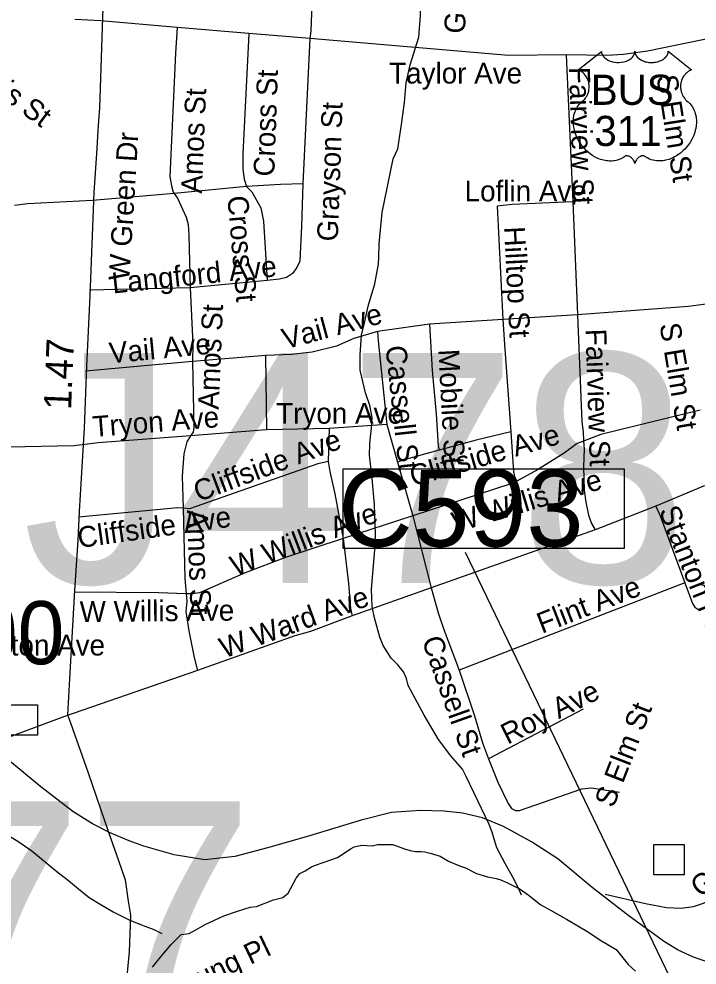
# Model space of a CAD drawing. Extents: x 1662474 to 1856135, y 779280 to 917889.
# Drawn here: x 1699530 to 1702628, y 797474 to 801794 of the extents above; entities that cross this region are included whole.
import ezdxf

# ---------------------------------------------------------------- set-up
doc = ezdxf.new("R2010")
doc.units = 0
for name, color, linetype in [('Cogo Default Point CELL', 7, 'Continuous'), ('Exist Hydrographic Creek Single Shore', 7, 'Continuous'), ('Exist Hydrographic Misc Water Feature', 7, 'Continuous'), ('Exist Railroad Mainline', 7, 'Continuous'), ('Exist Road Non-System Structure Non-Sys Other Attributed CELL', 7, 'Continuous'), ('Exist Road Non-System Structure Non-Sys Other Number Label', 7, 'Continuous'), ('Exist Road Non-System Type 51', 7, 'Continuous'), ('Exist Road Non-System Type 51 Label', 7, 'Continuous'), ('Exist Road Primary US Shield Number Label', 7, 'Continuous'), ('Exist Road Secondary Type 51 Attributed', 7, 'Continuous'), ('Exist Road Secondary Type 51 Label', 7, 'Continuous'), ('Exist Vertical Profile Horizontal Axis Label Major', 7, 'Continuous'), ('Prop DGN Element Guardrail', 7, 'Continuous'), ('Prop Horizontal Alignment Tick Label', 7, 'Continuous')]:
    doc.layers.add(name, color=color, linetype=linetype)

msp = doc.modelspace()

# ---------------------------------------------------------------- linework, layer by layer
at = {"layer": 'Exist Hydrographic Creek Single Shore'}
msp.add_lwpolyline([(1700140.6, 797464.6), (1700176.4, 797510.2), (1700226.2, 797567.5), (1700271.4, 797613.9), (1700308.4, 797617.9), (1700338.2, 797634.9), (1700381.4, 797659.3), (1700466.1, 797699.2), (1700528.6, 797720.2), (1700557.2, 797728.9), (1700586, 797738.1), (1700614.9, 797741.5), (1700692.6, 797771.9), (1700735.1, 797783.2), (1700760.1, 797802.1), (1700797.4, 797870.9), (1700813.9, 797892.4), (1700838.5, 797904.8), (1700866.1, 797922.9), (1700885.2, 797930.2), (1700954.9, 797954.6), (1700985.8, 797965.6), (1701048, 798005.8), (1701062.1, 798013.1), (1701097.1, 798020.8), (1701144.4, 798018.1), (1701168.8, 798024.9), (1701217.5, 798024.7), (1701236.1, 798023.9), (1701249.9, 798019.2), (1701291, 798004.2), (1701317.8, 797997.4), (1701341.1, 797993.2), (1701368.2, 797992.1), (1701383.6, 797990.6), (1701408.4, 797984.5), (1701453.8, 797970.4), (1701492.1, 797948.3), (1701543.2, 797927.1), (1701569.5, 797918.1), (1701620.1, 797891.4), (1701670.5, 797877.4), (1701710.8, 797869.1), (1701727.2, 797865.1), (1701761.6, 797849.1), (1701819.1, 797819.9), (1701855.9, 797795), (1701914.4, 797749.1), (1701958.5, 797725.2), (1702031.5, 797683.8), (1702123.9, 797628.1), (1702191.5, 797584.6), (1702257.6, 797544.9), (1702313.4, 797476.4), (1702345.9, 797445.4)], dxfattribs=at)
at = {"layer": 'Exist Hydrographic Misc Water Feature'}
for points in [[(1701175.2, 800766.2), (1701189.8, 800910.3), (1701240.4, 801154.6), (1701260.7, 801200.2), (1701279, 801322.1), (1701291.2, 801412), (1701299.7, 801502.1), (1701318, 801583.9), (1701356.5, 801710.2), (1701364.7, 801807.7), (1701367.1, 801900.4), (1701383.9, 802097.9), (1701392, 802158.4), (1701426.4, 802302.1), (1701454.7, 802368), (1701509.1, 802480.1)], [(1701825.9, 797793), (1701816.5, 797814.5), (1701792.8, 797864.3), (1701753, 797934.8), (1701713.2, 798008.6), (1701701.6, 798049.1), (1701691.5, 798081.3), (1701677.7, 798115.2), (1701572.3, 798335.6), (1701556.5, 798368), (1701502.9, 798429.8), (1701447.2, 798504), (1701381.6, 798614.4), (1701307.9, 798750.6), (1701299.9, 798782.6), (1701286.2, 798813.3), (1701260.2, 798845), (1701230.4, 798875.2), (1701194.7, 798933.4), (1701178.9, 798971.4), (1701155, 799059.7), (1701143.4, 799111.6), (1701141.4, 799189.6), (1701156.2, 799369.9), (1701158.4, 799439.5), (1701154.9, 799577.5), (1701143.4, 799695.9), (1701131.9, 799802), (1701133.8, 799853.6), (1701136.1, 799885.6), (1701140.2, 799925.8), (1701144.4, 799974.1), (1701132.7, 800028.4), (1701112.7, 800086.3), (1701088.9, 800190.2), (1701089.4, 800260.8), (1701095.7, 800350.1), (1701109.9, 800412.1), (1701126.1, 800482.4), (1701156.5, 800584.3), (1701172.9, 800674.3), (1701174.9, 800706.2), (1701175.2, 800766.2)], [(1698367.2, 798904.6), (1698367.2, 798860.3), (1698418.5, 798736.2), (1698428.6, 798712.2), (1698450.5, 798693.7), (1698502.5, 798665.5), (1698560.3, 798643), (1698632.2, 798625.2), (1698760, 798572.5), (1698833.7, 798534.1), (1698937.6, 798455.6), (1699031.3, 798397.1), (1699117, 798328.9), (1699258.6, 798210.3), (1699340.5, 798150.4), (1699416, 798105.4), (1699525.9, 798039.1), (1699589.9, 797995.2), (1699703.4, 797900.9)], [(1699703.4, 797900.9), (1699757.2, 797860.5), (1699803, 797821.8), (1699851, 797782.2), (1699900.8, 797751.7), (1699960.7, 797717.7), (1700034.5, 797680.9), (1700070.4, 797665.4), (1700110.5, 797650.6), (1700146.3, 797636.8), (1700183.3, 797618.8)]]:
    msp.add_lwpolyline(points, dxfattribs=at)
at = {"layer": 'Exist Railroad Mainline'}
msp.add_lwpolyline([(1702716.6, 797473.2), (1702611, 797510), (1702541.9, 797542.7), (1702479.2, 797580.5), (1702317.8, 797697.7), (1702148.5, 797828.5), (1701991.3, 797959.3), (1701871.7, 798036.3), (1701744.2, 798106.8), (1701648.1, 798145.5), (1701556.3, 798168.1), (1701472.5, 798176.3), (1701364.2, 798179.2), (1701232.4, 798170.1), (1701094.2, 798134.8), (1700853.4, 798062.2), (1700665.2, 798009.3), (1700517, 797970.3), (1700378.9, 797955), (1700239.2, 797977.9), (1700101.1, 798016.8), (1700033.4, 798041.1), (1699947.4, 798077.7), (1699865.9, 798118.1), (1699776.1, 798174.7), (1699630.7, 798287.6), (1699481.2, 798410.5)], dxfattribs=at)
at = {"layer": 'Exist Road Non-System Structure Non-Sys Other Attributed CELL'}
for points in [[(1699475.9, 798662.8), (1699614.9, 798662.8), (1699614.9, 798523.7), (1699475.9, 798523.7)], [(1702429.8, 798024.8), (1702568.7, 798024.8), (1702568.7, 797885.7), (1702429.8, 797885.7)]]:
    msp.add_lwpolyline(points, close=True, dxfattribs=at)
at = {"layer": 'Exist Road Non-System Type 51'}
for p, q in [((1699904.9, 801784.4), (1699786.1, 801791.8)), ((1700253.8, 801755), (1699904.9, 801784.4)), ((1700580.2, 801727.2), (1700253.8, 801755)), ((1700859, 801704.4), (1700580.2, 801727.2)), ((1700859, 801704.4), (1700827, 801040.4)), ((1702029.6, 801629.1), (1702059.5, 800959.2)), ((1700239.6, 800997), (1699866.9, 800964.5)), ((1700570.4, 801028.9), (1700239.6, 800997)), ((1702059.5, 800959.2), (1702081.6, 800443)), ((1700313.1, 800566.1), (1699853, 800555.1)), ((1700664.8, 800599.7), (1700313.1, 800566.1)), ((1702588.9, 800480.8), (1702081.6, 800443)), ((1702081.6, 800443), (1701740.4, 800420.9)), ((1701405.1, 800399.7), (1701168.8, 800365.9)), ((1701740.4, 800420.9), (1701405.1, 800399.7)), ((1700656.6, 800257.2), (1700323.6, 800229.6)), ((1700656.6, 800257.2), (1700661.4, 799918.4)), ((1700323.6, 800229.6), (1699835.1, 800185.8)), ((1700661.4, 799918.4), (1700314.4, 799890.8)), ((1700946.9, 799924.1), (1700661.4, 799918.4)), ((1700946.9, 799924.1), (1700943, 799772.7)), ((1701211, 799942.5), (1700946.9, 799924.1)), ((1701211, 799942.5), (1701260.1, 799770)), ((1701260.1, 799770), (1701330.1, 799524.9)), ((1702439.6, 799569), (1702162.6, 799461.1)), ((1701330.1, 799524.9), (1701012, 799420.9)), ((1701330.1, 799524.9), (1701413.4, 799196.2)), ((1702162.6, 799461.1), (1701413.4, 799196.2)), ((1701413.4, 799196.2), (1701051.9, 799068.5)), ((1702571.4, 799218.4), (1701540.4, 798820.7)), ((1700345.4, 798818.4), (1699738.9, 798609.4)), ((1702106.8, 798642.8), (1701675, 798415.5)), ((1699738.9, 798609.4), (1699411, 798487.1))]:
    msp.add_line(p, q, dxfattribs=at)
for points in [[(1700882.4, 802219.9), (1700863.5, 801738.8), (1700859, 801704.4)], [(1700253.8, 801755), (1700245.9, 801637.4), (1700219.1, 801074.2), (1700227.5, 801031.4), (1700235.6, 801003.4), (1700239.6, 800997)], [(1700580.2, 801727.2), (1700553, 801178.4), (1700553, 801107.9), (1700558.8, 801061.4), (1700570.4, 801028.9)], [(1702882.9, 801741.4), (1702825.1, 801733.2), (1702401.2, 801645.9)], [(1702029.6, 801629.1), (1701766.6, 801626.9), (1700859, 801704.4)], [(1702401.2, 801645.9), (1702291, 801631.7), (1702215.1, 801627.2), (1702029.6, 801629.1)], [(1700827, 801040.4), (1700724.6, 801038), (1700570.4, 801028.9)], [(1700827, 801040.4), (1700821.5, 800847.2), (1700813.9, 800688.9), (1700811.5, 800684.2), (1700800.2, 800658.8), (1700779.2, 800631.7), (1700751.9, 800613.6), (1700720.4, 800606), (1700664.8, 800599.7)], [(1700239.6, 800997), (1700255.4, 800975.2), (1700295, 800889.4), (1700303.1, 800854.5), (1700306.8, 800806.8), (1700313.1, 800566.1)], [(1700570.4, 801028.9), (1700593.6, 801003.9), (1700635.9, 800931.7), (1700647.8, 800871.1), (1700664.8, 800599.7)], [(1699866.9, 800964.5), (1699570.1, 800948.8), (1699509.6, 800941.7)], [(1702059.5, 800959.2), (1701782.9, 800945.9), (1701714.4, 800939.6), (1701740.4, 800420.9)], [(1700313.1, 800566.1), (1700324.9, 800308.4), (1700323.6, 800229.6)], [(1703089.1, 800545.6), (1702867.1, 800513.9), (1702679.4, 800493.4), (1702588.9, 800480.8)], [(1702081.6, 800443), (1702101.8, 799953.8), (1702107.9, 799908.4), (1702109.4, 799866.1)], [(1701405.1, 800399.7), (1701418.1, 800187.9), (1701435.9, 799988.7), (1701445.4, 799845.1), (1701450.1, 799824.6)], [(1701740.4, 800420.9), (1701748.8, 800307.2), (1701777.6, 799908.6)], [(1701168.8, 800365.9), (1701060.4, 800334.4), (1700981.4, 800300.2), (1700869.8, 800272.9), (1700828.4, 800268.4), (1700777.1, 800261.9), (1700656.6, 800257.2)], [(1701168.8, 800365.9), (1701171.1, 800324.4), (1701211, 799942.5)], [(1700323.6, 800229.6), (1700329.9, 799928), (1700326.5, 799906.8), (1700314.4, 799890.8)], [(1702642.1, 800007.6), (1702188.4, 799895.8), (1702109.4, 799866.1)], [(1700314.4, 799890.8), (1699891.9, 799859), (1699819.6, 799849.6)], [(1700314.4, 799890.8), (1700296.9, 799862.2), (1700283.6, 799807.4), (1700276.6, 799706.5), (1700280.2, 799560.6)], [(1701777.6, 799908.6), (1701618.9, 799870), (1701450.1, 799824.6)], [(1701777.6, 799908.6), (1701789.4, 799725.9), (1701794.9, 799698.9), (1701804.6, 799683.4)], [(1699819.6, 799849.6), (1699780.9, 799844.9), (1699484.5, 799838.5), (1699464.2, 799840.7)], [(1701450.1, 799824.6), (1701283.4, 799779.5), (1701260.1, 799770)], [(1702109.4, 799866.1), (1702080.5, 799854.6), (1702020.4, 799811.5), (1701898.9, 799734.9), (1701804.6, 799683.4)], [(1702109.4, 799866.1), (1702111.5, 799830.9), (1702109.1, 799749), (1702112.2, 799642.8), (1702119.6, 799587.9), (1702132.5, 799528.4), (1702146.1, 799490), (1702162.6, 799461.1)], [(1700943, 799772.7), (1700895.5, 799762.9), (1700309.1, 799557.2), (1700280.2, 799560.6)], [(1700943, 799772.7), (1700949.9, 799727), (1700973.1, 799625.2), (1701012, 799420.9)], [(1701804.6, 799683.4), (1701781.9, 799672.7), (1701330.1, 799524.9)], [(1702693.1, 799667.9), (1702657.4, 799660.6), (1702439.6, 799569)], [(1702439.6, 799569), (1702459.5, 799524.7), (1702571.4, 799218.4)], [(1700280.2, 799560.6), (1700256.6, 799561.9), (1699802.4, 799519.4)], [(1700280.2, 799560.6), (1700288.6, 799239.4), (1700293.9, 799168.8)], [(1701012, 799420.9), (1700748.5, 799334.1), (1700564, 799264.2), (1700354.6, 799172.9), (1700324.9, 799168.5), (1700293.9, 799168.8)], [(1701012, 799420.9), (1701034.9, 799216.2), (1701044.4, 799101.5), (1701051.9, 799068.5)], [(1700293.9, 799168.8), (1700167.4, 799172.9), (1699782.1, 799176.9)], [(1701413.4, 799196.2), (1701445.9, 799082.1), (1701472.9, 799001.2), (1701540.4, 798820.7)], [(1702571.4, 799218.4), (1702606.8, 799125.2), (1702617.5, 799107.6), (1702635.6, 799095.2)], [(1700293.9, 799168.8), (1700296.9, 799135.7), (1700293.4, 799087.7), (1700306.8, 799000.2), (1700330.4, 798877.7), (1700345.4, 798818.4)], [(1701051.9, 799068.5), (1700862.4, 798997.6), (1700790.5, 798976.4), (1700345.4, 798818.4)], [(1701540.4, 798820.7), (1701611.5, 798611.2), (1701647.1, 798488.9), (1701675, 798415.5)], [(1701675, 798415.5), (1701717.8, 798309.7), (1701764.2, 798212.1), (1701779.5, 798188.9), (1701798.1, 798179), (1701816.8, 798179.8), (1702101.5, 798279.2), (1702144.9, 798283.4), (1702272.6, 798263.8)], [(1703056.1, 798065.1), (1702692.9, 797774.2), (1702656.1, 797754.9), (1702609.1, 797739.1), (1702554.2, 797732.5), (1702488.4, 797735.2), (1702392.4, 797753.5), (1702207.5, 797796.9)]]:
    msp.add_lwpolyline(points, dxfattribs=at)
at = {"layer": 'Exist Road Secondary Type 51 Attributed'}
for points in [[(1699913.3, 801845.7), (1699899, 801386.3), (1699893.9, 801328.5), (1699889.1, 801259.1), (1699886, 801202.2), (1699872.8, 801002), (1699853.8, 800529.1), (1699839.5, 800208.3), (1699827.7, 799925.5), (1699806.3, 799545.3), (1699799.1, 799414.6), (1699784.9, 799184.1), (1699763.5, 798808.6), (1699751.6, 798616.1), (1699765.8, 798580.5), (1699846.7, 798352.3), (1699940.1, 798080.4)], [(1699940.1, 798080.4), (1699984.6, 797950.7), (1700015.5, 797862.8), (1700029.8, 797765.3), (1700039.3, 797701.2), (1700034.5, 797534.8), (1700022.6, 797423.1), (1700006, 797354.2), (1699975.1, 797249.7), (1699922.8, 797135.6), (1699834.8, 796945.5), (1699751.6, 796788.6), (1699639.8, 796565.3), (1699497.8, 796282.3), (1699427.4, 796056.2), (1699372.1, 795825.1), (1699351.2, 795502.4)]]:
    msp.add_lwpolyline(points, dxfattribs=at)
at = {"layer": 'Exist Vertical Profile Horizontal Axis Label Major'}
msp.add_line((1702692.7, 797027.6), (1701569.4, 799358.2), dxfattribs=at)
msp.add_lwpolyline([(1701012, 799740.1), (1702294.8, 799740.1), (1702294.8, 799375.2), (1701012, 799375.2)], close=True, dxfattribs=at)
at = {"layer": 'Prop Horizontal Alignment Tick Label'}
msp.add_lwpolyline([(1702191.4, 801645.6), (1702191.7, 801641.2), (1702192.8, 801636), (1702193.6, 801633.3), (1702196, 801628.1), (1702200.1, 801622), (1702205.7, 801616.1), (1702212, 801610.8), (1702216.3, 801608.1), (1702223.5, 801604.2), (1702231.8, 801600.7), (1702240.9, 801598.1), (1702250.3, 801596.2), (1702260.5, 801595.1), (1702270.6, 801594.9), (1702281.5, 801595.7), (1702293.6, 801598), (1702299.2, 801599.5), (1702305.4, 801601.6), (1702311.2, 801604), (1702317.5, 801607.4), (1702322.6, 801610.7), (1702326.6, 801613.5), (1702332.2, 801618.9), (1702336.7, 801624.5), (1702338.6, 801627.7), (1702340.2, 801630.7), (1702342.4, 801637.1), (1702343.1, 801639.9), (1702343.5, 801645.8), (1702343.9, 801640.9), (1702344.4, 801637.8), (1702345.2, 801634.8), (1702346.5, 801631.6), (1702348.7, 801627), (1702351.2, 801623.3), (1702356, 801617.7), (1702358.9, 801614.9), (1702361.6, 801612.7), (1702368.8, 801607.8), (1702377.3, 801603.5), (1702381.4, 801601.7), (1702385.7, 801600.2), (1702391.1, 801598.5), (1702396.7, 801597.2), (1702402.2, 801596.3), (1702407.8, 801595.5), (1702413.6, 801595), (1702418.3, 801594.9), (1702424.1, 801595), (1702429.4, 801595.3), (1702434.9, 801595.9), (1702440.9, 801596.9), (1702445.8, 801598), (1702452.2, 801599.7), (1702457.9, 801601.7), (1702463, 801603.9), (1702469.6, 801607.4), (1702474.9, 801610.7), (1702478.8, 801613.9), (1702483.5, 801618.1), (1702487.9, 801623.2), (1702490.5, 801626.9), (1702492.3, 801630.7), (1702494, 801634.8), (1702495, 801639), (1702495.5, 801642.7), (1702495.6, 801645.9), (1702601.9, 801561.2), (1702599.4, 801560.3), (1702593.6, 801557.5), (1702589, 801554.8), (1702581.7, 801549.6), (1702578.6, 801546.8), (1702575.4, 801543.8), (1702572.6, 801540.7), (1702570, 801537.7), (1702566.9, 801533.5), (1702564.2, 801529.2), (1702561.5, 801524.5), (1702559.5, 801520.4), (1702556.2, 801511.9), (1702554.7, 801506.5), (1702553.7, 801501.9), (1702552.4, 801492.4), (1702552.1, 801487.9), (1702552.1, 801483.4), (1702552.3, 801478.7), (1702552.8, 801474.2), (1702553.6, 801469.5), (1702554.3, 801465.3), (1702555.7, 801460.2), (1702557.5, 801454.3), (1702559.9, 801448.6), (1702564.7, 801439.4), (1702571, 801430), (1702575.4, 801424.7), (1702579.8, 801420.2), (1702586.4, 801414.7), (1702589.9, 801411.5), (1702594, 801407.4), (1702600.7, 801399.7), (1702603.4, 801396.1), (1702606.1, 801392), (1702608.6, 801387.8), (1702611.1, 801383.3), (1702613.1, 801379.3), (1702616.9, 801370.2), (1702619.6, 801361.3), (1702620.8, 801356.7), (1702622.8, 801346.3), (1702623.6, 801341.1), (1702624.4, 801330.9), (1702624.4, 801318.6), (1702623.5, 801307), (1702621.3, 801293.3), (1702619.5, 801285.2), (1702616.7, 801275.7), (1702614, 801267.5), (1702609.1, 801255.3), (1702604.8, 801246.5), (1702599.2, 801236.2), (1702595.4, 801230), (1702590.9, 801223.4), (1702585.4, 801215.7), (1702578.8, 801207.5), (1702571, 801198.9), (1702564.6, 801192.6), (1702556.4, 801185.2), (1702551.3, 801181), (1702544.2, 801175.6), (1702534.4, 801169.1), (1702524.7, 801163.5), (1702516.5, 801159.3), (1702509.2, 801156.2), (1702499.8, 801152.6), (1702484.1, 801148.3), (1702478.4, 801147.1), (1702471.6, 801146.1), (1702465.3, 801145.4), (1702459.1, 801145.1), (1702450.8, 801145.1), (1702442.6, 801145.7), (1702434.8, 801146.8), (1702426.7, 801148.5), (1702418.3, 801151), (1702410.6, 801154), (1702402.8, 801157.9), (1702389.6, 801166.2), (1702385.9, 801168.2), (1702383.7, 801168.7), (1702378.6, 801169), (1702373.9, 801168), (1702369, 801166), (1702366, 801164.5), (1702362.1, 801161.9), (1702359.1, 801159.5), (1702355.4, 801156), (1702352.9, 801153.2), (1702351, 801150.9), (1702347.3, 801145.1), (1702346, 801142.3), (1702344.6, 801138.7), (1702343.4, 801133.4), (1702341.7, 801140.1), (1702339.8, 801144.5), (1702337.5, 801148.3), (1702335.2, 801151.6), (1702331.5, 801155.9), (1702328.1, 801159.1), (1702324.1, 801162.3), (1702319.9, 801164.9), (1702316.4, 801166.7), (1702313.3, 801167.9), (1702309.5, 801168.8), (1702306.3, 801169), (1702303.8, 801169), (1702300.2, 801168.2), (1702295.4, 801164.7), (1702290.9, 801161.6), (1702285.9, 801158.5), (1702280, 801155.4), (1702275.7, 801153.3), (1702270.5, 801151.3), (1702264.5, 801149.3), (1702258, 801147.6), (1702251.2, 801146.3), (1702245.3, 801145.4), (1702239, 801144.8), (1702233.3, 801144.6), (1702227.3, 801144.7), (1702221.7, 801145.1), (1702215.3, 801145.7), (1702207.2, 801146.9), (1702200.6, 801148.4), (1702193.6, 801150.3), (1702186.3, 801152.5), (1702178.6, 801155.5), (1702169, 801159.7), (1702162.2, 801163.1), (1702151.6, 801169.2), (1702139.2, 801177.8), (1702129.8, 801185.4), (1702123, 801191.7), (1702112.9, 801202), (1702106.9, 801208.7), (1702097.6, 801220.7), (1702091.6, 801229.5), (1702087.8, 801235.9), (1702082.1, 801246.2), (1702079, 801252.6), (1702075, 801262.1), (1702071.8, 801270.7), (1702069.2, 801278.8), (1702067.8, 801284), (1702065.8, 801293.1), (1702064.6, 801299.6), (1702063.4, 801308.5), (1702062.7, 801317.8), (1702062.6, 801326.4), (1702062.8, 801333.6), (1702063.6, 801341.9), (1702065, 801350.8), (1702066.7, 801358.4), (1702068.3, 801363.8), (1702070.5, 801370.5), (1702073.5, 801377.9), (1702077, 801384.9), (1702080.4, 801390.7), (1702084.6, 801397), (1702088.7, 801402.3), (1702094.1, 801408.2), (1702099.8, 801413.6), (1702105, 801417.9), (1702111.1, 801423.9), (1702114.3, 801427.5), (1702118.2, 801432.6), (1702121.3, 801437.3), (1702123.7, 801441.5), (1702126.9, 801447.7), (1702128.9, 801452.4), (1702131.3, 801459.6), (1702132.6, 801464.6), (1702133.8, 801471), (1702134.6, 801477.1), (1702134.9, 801484.7), (1702134.8, 801491), (1702133.9, 801498.4), (1702132.6, 801505.4), (1702130.9, 801511.6), (1702128.3, 801518.6), (1702125.8, 801523.7), (1702121.8, 801530.7), (1702117.2, 801537.2), (1702112.6, 801542.5), (1702107.9, 801547.2), (1702103.3, 801550.7), (1702099, 801553.8), (1702093.6, 801557), (1702088.4, 801559.6), (1702085.2, 801560.9)], close=True, dxfattribs=at)

# ---------------------------------------------------------------- texts
at = {"layer": 'Cogo Default Point CELL'}
msp.add_text('1300', height=288, dxfattribs=at).set_placement((1698881.7, 798847.5))
at = {"layer": 'Exist Road Non-System Structure Non-Sys Other Number Label'}
for s, p in [('J478', (1699545.4, 799218.3)), ('J477', (1697564.8, 797172.3))]:
    msp.add_text(s, height=1049.86, dxfattribs=at).set_placement(p)
at = {"layer": 'Exist Road Non-System Type 51 Label'}
for s, rotation, p in [('Gordy Pl', 85.0331, (1701565, 801723.3)), ('Ennis St', 323.3463, (1699253.9, 801577.8)), ('Cross St', 87.9539, (1700696.3, 801073)), ('Fairview St', 271.7889, (1702042.8, 801573.3)), ('S Elm St', 278.934, (1702442.1, 801531.3)), ('Amos St', 87.5608, (1700365.6, 800995.3)), ('Grayson St', 88.021, (1700986.8, 800776.8)), ('Cross St', 274.9746, (1700481.9, 800983.3)), ('Hilltop St', 272.9171, (1701745.8, 800844.1)), ('Langford Ave', 6.0335, (1699959.9, 800539.9)), ('Amos St', 87.5608, (1700442.4, 800008.8)), ('Vail Ave', 15.0708, (1700747, 800284.6)), ('S Elm St', 279.5031, (1702455.8, 800398.3)), ('Vail Ave', 5.462, (1699946.7, 800220.8)), ('Fairview St', 271.7889, (1702118.1, 800377.7)), ('Cassell St', 276.1999, (1701204.2, 800298.2)), ('Mobile St', 273.0332, (1701445.8, 800284)), ('Tryon Ave', 4.5404, (1699870.7, 799884.5)), ('Cliffside Ave', 16.2478, (1701331, 799658.1)), ('Cliffside Ave', 20.5739, (1700349.7, 799587.5)), ('W Willis Ave', 16.7084, (1701525.2, 799447.1)), ('W Willis Ave', 21.0497, (1700519, 799246.9)), ('Stanton Pl', 291.79, (1702452, 799548.9)), ('Cliffside Ave', 8.0158, (1699805.1, 799377.7)), ('Amos St', 271.9738, (1700298.2, 799551.6)), ('Flint Ave', 21.269, (1701919, 798986)), ('W Ward Ave', 20.0448, (1700468, 798873.1)), ('W Willis Ave', 0.5167, (1699808.3, 799040.2)), ('Cassell St', 289.492, (1701369.1, 798957.6)), ('Roy Ave', 26.545, (1701761.8, 798479.4)), ('S Elm St', 68.8244, (1702245.3, 798187.6)), ('Greer Ave', 37.0416, (1702643.2, 797778.8)), ('Young Pl', 25.4206, (1700223.2, 797301.5))]:
    msp.add_text(s, height=95, rotation=rotation, dxfattribs=at).set_placement(p)
for s, p in [('Taylor Ave', (1701221.4, 801498.7)), ('Loflin Ave', (1701565.9, 800960.5)), ('Tryon Ave', (1700705.4, 799945.8)), ('Clinton Ave', (1699274.1, 798887.2))]:
    msp.add_text(s, height=95, dxfattribs=at).set_placement(p)
at = {"layer": 'Exist Road Primary US Shield Number Label'}
for s, p in [('BUS', (1702142.4, 801401.5)), ('311', (1702158.5, 801213.6))]:
    msp.add_text(s, height=137.5, dxfattribs=at).set_placement(p)
at = {"layer": 'Exist Road Secondary Type 51 Label'}
msp.add_text('W Green Dr', height=95, rotation=86.4534, dxfattribs=at).set_placement((1700034.5, 800596.8))
at = {"layer": 'Exist Vertical Profile Horizontal Axis Label Major'}
msp.add_text('C593', height=350, dxfattribs=at).set_placement((1700989.8, 799384.9))
at = {"layer": 'Prop DGN Element Guardrail'}
msp.add_text('1.47', height=125, rotation=87.5928, dxfattribs=at).set_placement((1699768.5, 800006.9))

doc.saveas('drawing.dxf')
